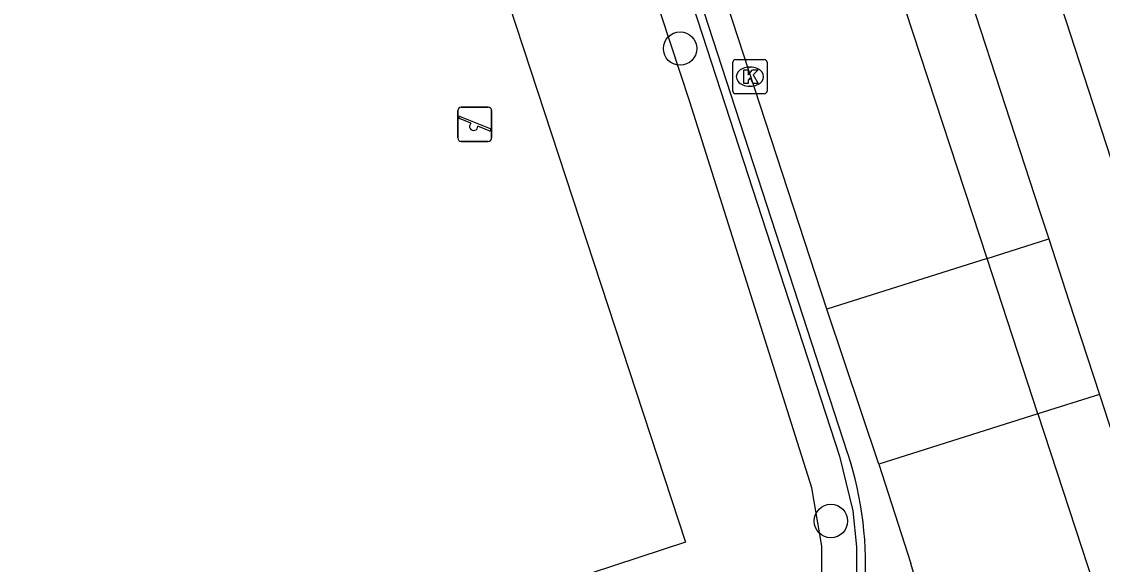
# Model space of a CAD drawing. Extents: x 158087 to 159494, y 382905 to 383981.
# Drawn here: x 159370.38 to 159402.06, y 383058.35 to 383074.25 of the extents above; entities that cross this region are included whole.
import ezdxf

# ---------------------------------------------------------------- set-up
doc = ezdxf.new("R2010")
doc.units = 0
for name, color, linetype in [('IMGEO_Boom', 7, 'Continuous'), ('IMGEO_Groenvoorziening', 7, 'Continuous'), ('IMGEO_Haag', 7, 'Continuous'), ('IMGEO_Hek', 7, 'Continuous'), ('IMGEO_Kolk', 7, 'Continuous'), ('IMGEO_Parkeervlak_open', 7, 'Continuous'), ('IMGEO_Rijbaan_lokaal_open', 7, 'Continuous'), ('IMGEO_Speelvoorziening', 7, 'Continuous'), ('IMGEO_Voetpad_open', 7, 'Continuous')]:
    doc.layers.add(name, color=color, linetype=linetype)

msp = doc.modelspace()

# ---------------------------------------------------------------- linework, layer by layer
at = {"layer": 'IMGEO_Boom'}
for centre in [(159389.681, 383073.457), (159394.1, 383059.618)]:
    msp.add_circle(centre, 0.489, dxfattribs=at)
at = {"layer": 'IMGEO_Groenvoorziening'}
msp.add_lwpolyline([(159329.367, 383096.375), (159372.877, 383110.664), (159389.843, 383059.002), (159346.333, 383044.714)], dxfattribs=at)
at = {"layer": 'IMGEO_Haag'}
for points in [[(159377.099, 383115.09), (159382.015, 383099.425), (159394.354, 383061.521), (159394.742, 383059.92), (159394.852, 383058.864), (159394.851, 383057.802), (159394.74, 383056.747), (159394.518, 383055.708), (159394.189, 383054.699), (159393.757, 383053.729), (159392.761, 383052.242), (159392.064, 383051.469), (159391.291, 383050.772), (159390.448, 383050.16), (159389.547, 383049.64), (159388.596, 383049.216), (159285.231, 383015.529), (159284.949, 383016.331)], [(159391.668, 383052.529), (159392.976, 383054.479), (159393.604, 383056.25), (159393.835, 383057.956), (159393.835, 383058.88), (159393.54, 383060.587), (159389.97, 383071.894), (159375.86, 383114.698), (159377.099, 383115.09)]]:
    msp.add_lwpolyline(points, dxfattribs=at)
at = {"layer": 'IMGEO_Hek'}
msp.add_lwpolyline([(159377.099, 383115.09), (159382.015, 383099.425), (159394.354, 383061.521), (159394.742, 383059.92), (159394.852, 383058.864), (159394.851, 383057.802), (159394.74, 383056.747), (159394.518, 383055.708), (159394.189, 383054.699), (159393.757, 383053.729), (159392.761, 383052.242), (159392.064, 383051.469), (159391.291, 383050.772), (159390.448, 383050.16), (159389.547, 383049.64), (159388.596, 383049.216), (159337.033, 383032.412), (159285.231, 383015.529)], dxfattribs=at)
at = {"layer": 'IMGEO_Kolk'}
for p, q in [((159391.302, 383073.135), (159392.154, 383073.135)), ((159391.227, 383072.209), (159391.227, 383073.061)), ((159391.715, 383072.915), (159391.74, 383072.915)), ((159392.228, 383073.061), (159392.228, 383072.209)), ((159392.154, 383072.135), (159391.302, 383072.135)), ((159391.738, 383072.355), (159391.713, 383072.355))]:
    msp.add_line(p, q, dxfattribs=at)
for points in [[(159391.302, 383073.135), (159392.154, 383073.135)], [(159391.227, 383072.209), (159391.227, 383073.061)], [(159391.548, 383072.835), (159391.671, 383072.835), (159391.671, 383072.684), (159391.801, 383072.835), (159391.965, 383072.835), (159391.819, 383072.684), (159391.972, 383072.435), (159391.82, 383072.435), (159391.735, 383072.599), (159391.671, 383072.532), (159391.671, 383072.435), (159391.548, 383072.435), (159391.548, 383072.835)], [(159392.228, 383073.061), (159392.228, 383072.209)], [(159392.154, 383072.135), (159391.302, 383072.135)]]:
    msp.add_lwpolyline(points, dxfattribs=at)
for centre, start, end in [((159391.304, 383073.059), 91.552, 178.448), ((159391.304, 383073.059), 91.552, 178.448), ((159392.152, 383073.059), 1.552, 88.448), ((159392.152, 383073.059), 1.552, 88.448), ((159391.304, 383072.211), 181.552, 268.448), ((159391.304, 383072.211), 181.552, 268.448), ((159392.152, 383072.211), 271.552, 358.448), ((159392.152, 383072.211), 271.552, 358.448)]:
    msp.add_arc(centre, 0.0765, start, end, dxfattribs=at)
for centre, major_axis, ratio, start_param, end_param in [((159391.714, 383072.635), (-0.387, 0.002), 0.722429, 4.712389, 7.853982), ((159391.739, 383072.635), (-0.39, 0.002), 0.717154, 1.570796, 4.712389)]:
    msp.add_ellipse(centre, major_axis=major_axis, ratio=ratio, start_param=start_param, end_param=end_param, dxfattribs=at)
at = {"layer": 'IMGEO_Parkeervlak_open'}
for points in [[(159398.675, 383067.311), (159400.483, 383067.884)], [(159401.969, 383063.326), (159400.165, 383062.757)]]:
    msp.add_lwpolyline(points, dxfattribs=at)
at = {"layer": 'IMGEO_Rijbaan_lokaal_open'}
for points in [[(159398.675, 383067.311), (159386.544, 383104.244)], [(159393.982, 383065.825), (159381.927, 383102.705)], [(159398.675, 383067.311), (159393.982, 383065.825)], [(159400.165, 383062.757), (159398.675, 383067.311)], [(159395.507, 383061.287), (159393.982, 383065.825)], [(159400.165, 383062.757), (159395.507, 383061.287)], [(159400.165, 383062.757), (159404.732, 383048.803)], [(159395.507, 383061.287), (159396.447, 383058.369)]]:
    msp.add_lwpolyline(points, dxfattribs=at)
msp.add_arc((159389.298, 383056.042), 7.518, 291.1529, 18.0271, dxfattribs=at)
at = {"layer": 'IMGEO_Speelvoorziening'}
for p, q in [((159383.168, 383070.84), (159383.168, 383071.64)), ((159383.168, 383071.64), (159383.168, 383070.84)), ((159383.268, 383071.74), (159384.058, 383071.74)), ((159384.058, 383071.74), (159383.268, 383071.74)), ((159384.158, 383071.64), (159384.158, 383070.84)), ((159384.158, 383070.84), (159384.158, 383071.64)), ((159383.551, 383071.268), (159383.212, 383071.405)), ((159383.237, 383071.465), (159384.113, 383071.112)), ((159384.089, 383071.052), (159383.749, 383071.189)), ((159384.058, 383070.74), (159383.268, 383070.74)), ((159383.268, 383070.74), (159384.058, 383070.74))]:
    msp.add_line(p, q, dxfattribs=at)
for centre, radius, start, end in [((159383.268, 383071.64), 0.1, 90, 180), ((159383.268, 383071.64), 0.1, 90, 180), ((159384.058, 383071.64), 0.1, 0, 90), ((159384.058, 383071.64), 0.1, 360, 90), ((159383.225, 383071.435), 0.0327, 68.078, 248.078), ((159383.63, 383071.178), 0.12, 130.9928, 5.1632), ((159384.101, 383071.082), 0.0327, 248.078, 68.078), ((159383.268, 383070.84), 0.1, 180, 270), ((159383.268, 383070.84), 0.1, 180, 270), ((159384.058, 383070.84), 0.1, 270, 0), ((159384.058, 383070.84), 0.1, 270, 0)]:
    msp.add_arc(centre, radius, start, end, dxfattribs=at)
at = {"layer": 'IMGEO_Voetpad_open'}
for points in [[(159376.442, 383117.825), (159382.08, 383100.028), (159394.591, 383061.6)], [(159410.57, 383044.852), (159395.358, 383091.6), (159394.89, 383093.038), (159392.13, 383101.519), (159391.806, 383102.514), (159388.548, 383112.528), (159388.221, 383113.532)], [(159388.418, 383104.869), (159392.933, 383090.966), (159398.2, 383074.89), (159400.216, 383068.702), (159400.483, 383067.884)], [(159400.483, 383067.884), (159401.075, 383066.069), (159401.969, 383063.326)], [(159401.969, 383063.326), (159405.208, 383053.385), (159405.705, 383051.937)]]:
    msp.add_lwpolyline(points, dxfattribs=at)
msp.add_arc((159384.73, 383058.339), 10.387, 332.9488, 18.2999, dxfattribs=at)

doc.saveas('drawing.dxf')
